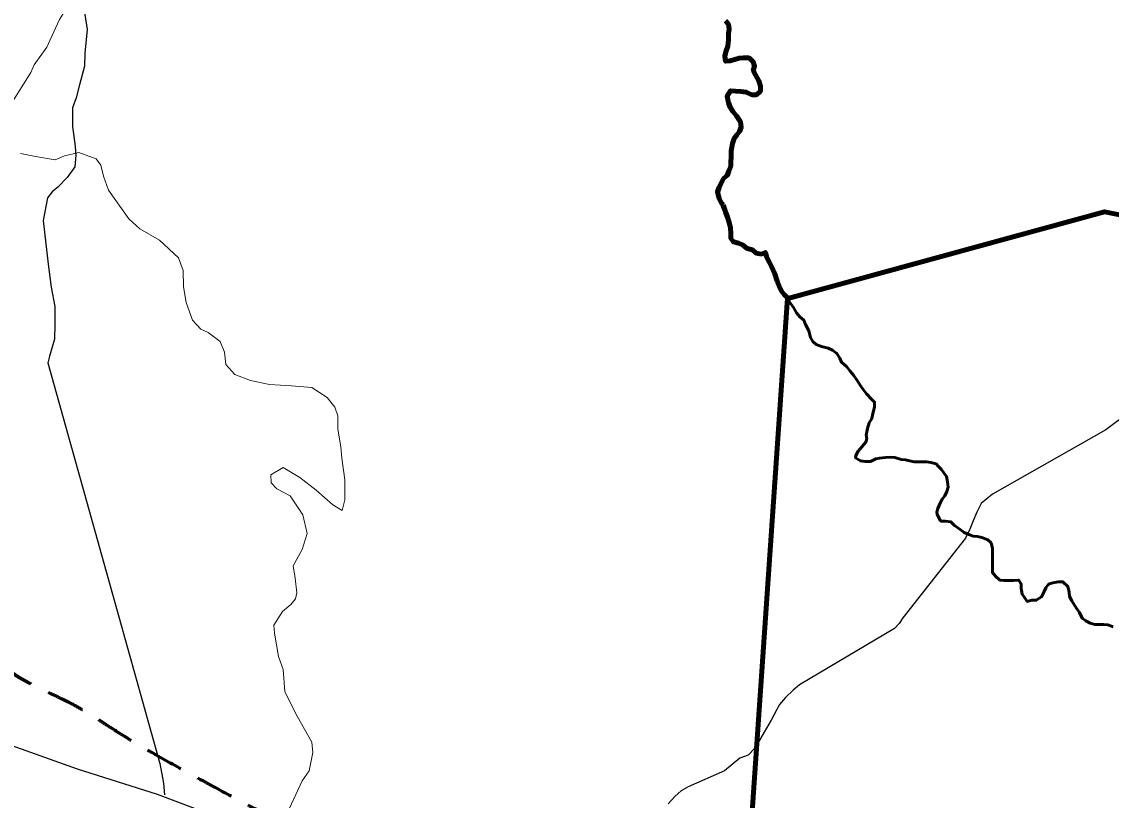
# Model space of a CAD drawing. Extents: x 553962 to 842807, y 8883888 to 9032388.
# Drawn here: x 753949 to 766763, y 8923744 to 8932900 of the extents above; entities that cross this region are included whole.
import ezdxf

# ---------------------------------------------------------------- set-up
doc = ezdxf.new("R2010")
doc.units = 0
doc.header["$LTSCALE"] = 150
doc.linetypes.add('MEDIUM_DASHED', pattern=[4.5, 3, -1.5])
for name, color, linetype, lineweight in [('10', 7, 'MEDIUM_DASHED', 60), ('12', 7, 'Continuous', 25), ('14', 7, 'Continuous', 13), ('24', 7, 'Continuous', 25), ('9', 7, 'Continuous', 90)]:
    doc.layers.add(name, color=color, linetype=linetype, lineweight=lineweight)

msp = doc.modelspace()

# ---------------------------------------------------------------- linework, layer by layer
at = {"layer": '10'}
msp.add_open_spline([(763310.7, 8918831.3), (762992, 8918914.5), (762870.3, 8919444.4), (762584.8, 8919651.9), (762191.5, 8919937.8), (761668.8, 8920107.2), (761308, 8920456.3), (760944, 8920808.5), (760623.9, 8921203.8), (760267.7, 8921568.1), (760048.5, 8921792.4), (759828.5, 8922011), (759582.1, 8922206.9), (759394.6, 8922355.9), (759076, 8922159.4), (758872.8, 8922277.8), (758415.9, 8922544.2), (758026, 8922940), (757556.7, 8923192.8), (757095.4, 8923441.4), (756624.1, 8923675.7), (756161.8, 8923926.2), (755720.4, 8924165.3), (755288, 8924409.6), (754861.4, 8924683.2), (754519.5, 8924902.5), (753816.9, 8925203.6), (753646.8, 8925455.3), (753824.3, 8925847.6), (753765.1, 8926054.9), (753774.9, 8926261.4)], degree=3, dxfattribs=at)
at = {"layer": '12'}
for points in [[(754633.5, 8933365.9), (754718.1, 8932810.5)], [(754718.1, 8932810.5), (754691.6, 8932530.3), (754685.9, 8932377.5), (754629.1, 8932158.6), (754587.8, 8932005.8), (754546.6, 8931888.8), (754545.8, 8931669.7), (754575.5, 8931435.3), (754585.3, 8931333.4), (754574.6, 8931195.9), (754482.4, 8931068.7), (754375, 8930956.9), (754308.6, 8930900.9), (754252.3, 8930829.7), (754200.4, 8930564.9), (754259.6, 8930050.3), (754294.3, 8929780.3), (754339.3, 8929550.9), (754338.5, 8929342.1), (754332.8, 8929168.9), (754276, 8928965.2), (754255.3, 8928888.9), (755572.7, 8924174.4), (755617.7, 8923945.1), (755627.4, 8923807.5)], [(766978.9, 8928310.2), (766697.9, 8928101.9), (765365.5, 8927345.3), (765232.7, 8927233.5), (765181.3, 8927131.7), (765140.2, 8927029.9), (765099.1, 8926933.2), (765047.8, 8926826.3), (764310.7, 8925890.3), (764269.7, 8925824.2), (764213.5, 8925763.2), (763095.4, 8925103), (763023.8, 8925036.9), (762931.8, 8924950.5), (762860.2, 8924869.1), (762762.7, 8924685.9), (762573, 8924355.1), (762491.2, 8924273.8), (762394.3, 8924238.3), (762215.4, 8924090.9), (761786.8, 8923903.2), (761705.1, 8923852.4), (761633.6, 8923791.4), (761551.7, 8923699.8)], [(757301, 8923147.3), (755545.9, 8923812.8), (754604.6, 8924110), (753215.6, 8924601.6), (752676.4, 8924806.3), (751709.6, 8925123.9), (751043.2, 8925390), (750860, 8925426), (750676.7, 8925462), (750574.8, 8925472.4), (750269.3, 8925493.3), (750065.5, 8925498.8), (749607, 8925499.7), (749148.6, 8925510.7), (748771.6, 8925511.4), (748145, 8925507.4), (747248.3, 8925478.5), (746764.4, 8925494.7), (746336.4, 8925475.1), (746040.9, 8925475.7), (745816.8, 8925481.2), (745567.3, 8925527.5), (745369.8, 8925577.3)]]:
    msp.add_lwpolyline(points, dxfattribs=at)
at = {"layer": '14'}
for points in [[(753777.2, 8931859.6), (754053.9, 8932302.3), (754095, 8932393.9), (754243.5, 8932602.5), (754346.2, 8932826.4), (754392.5, 8932928.2), (754489.8, 8933086), (754521.2, 8933299.9), (754481.1, 8933468.1), (754379.5, 8933549.8), (754257.6, 8933646.8), (754033.9, 8933789.8), (753871.2, 8933866.5)], [(757107.5, 8927324.8), (756949.9, 8927406.6), (756883.9, 8927478.1), (756879.2, 8927569.8), (757022.1, 8927656.1), (757220.4, 8927538.6), (757413.4, 8927390.5), (757606.4, 8927216.9), (757718.2, 8927150.5), (757749.2, 8927277.8), (757750.1, 8927512.1), (757715.4, 8927766.9), (757700.6, 8927899.4), (757665.7, 8928108.3), (757666.3, 8928266.2), (757631, 8928368.2), (757539.7, 8928480.4), (757361.8, 8928597.9), (757122.5, 8928618.7), (756862.7, 8928634.5), (756638.7, 8928680.7), (756455.6, 8928752.4), (756349.1, 8928869.7), (756334.3, 8929012.4), (756283.8, 8929139.8), (756141.6, 8929247.1), (756055.1, 8929282.9), (755958.7, 8929390.1), (755883.1, 8929599.1), (755853.2, 8929782.5), (755848.8, 8929976.1), (755793.3, 8930123.9), (755569.9, 8930333.2), (755336.1, 8930466.1), (755209.1, 8930583.5), (754970.9, 8930920.1), (754910.4, 8931083.2), (754880.3, 8931215.7), (754824.6, 8931287.2), (754621.1, 8931363.9), (754452.8, 8931323.5), (754340.6, 8931277.8), (754111.4, 8931313.9), (753933.3, 8931349.9)], [(757099.1, 8923652), (757248, 8923972.7), (757330, 8924089.7), (757371.5, 8924303.6), (757361.8, 8924425.8), (757189.7, 8924731.8), (757098.6, 8924910.2), (757043, 8925022.4), (757023.6, 8925282.2), (756968.1, 8925435.2), (756923.3, 8925710.3), (756913.4, 8925802.1), (757015.9, 8925964.9), (757113, 8926046.2), (757169.3, 8926112.3), (757184.8, 8926183.6), (757165.1, 8926356.8), (757140.1, 8926499.5), (757247.8, 8926692.9), (757304.6, 8926881.3), (757254.4, 8927100.4), (757107.5, 8927324.8)]]:
    msp.add_lwpolyline(points, dxfattribs=at)
at = {"layer": '24', "lineweight": 53}
for points in [[(762225.9, 8932910.2), (762261.2, 8932874.3), (762271, 8932813.1), (762260.5, 8932762.3), (762260, 8932690.9), (762254.4, 8932614.6), (762228.5, 8932548.5), (762218, 8932497.7), (762227.7, 8932436.5), (762278.6, 8932441.2), (762334.7, 8932456.2), (762385.6, 8932471.1), (762436.5, 8932475.9), (762502.6, 8932475.5), (762553.2, 8932429.3), (762568.1, 8932378.2), (762552.5, 8932327.4), (762577.6, 8932276.3), (762617.8, 8932204.7), (762637.7, 8932143.5), (762637.3, 8932082.4), (762591.2, 8932041.9), (762535.3, 8932042.3), (762469.4, 8932073.3), (762408.4, 8932078.7), (762342.3, 8932084.3), (762286.4, 8932089.7), (762245.2, 8932023.8), (762260, 8931947.2), (762280, 8931896.2), (762315.2, 8931839.9), (762355.5, 8931793.8), (762400.8, 8931722.2), (762410.6, 8931661), (762389.9, 8931610.2), (762359.1, 8931569.7), (762328.3, 8931529.1), (762307.5, 8931468.1), (762291.7, 8931381.6), (762291.2, 8931310.3), (762290.8, 8931254.3), (762290.5, 8931203.3), (762264.6, 8931142.4), (762243.9, 8931091.6), (762203, 8931056.2), (762172, 8930995.3), (762151.4, 8930949.6), (762130.7, 8930898.8), (762150.5, 8930822.2), (762180.6, 8930766), (762195.5, 8930709.9)], [(762195.5, 8930709.9), (762230.7, 8930653.6), (762250.7, 8930602.5), (762270.6, 8930541.3), (762285.4, 8930475), (762290.1, 8930408.7), (762289.7, 8930352.7), (762319.9, 8930311.7), (762380.8, 8930296.1), (762426.5, 8930275.4), (762482.1, 8930234.3), (762543.1, 8930218.6), (762588.6, 8930177.6), (762649.5, 8930167), (762695.4, 8930187.1), (762710.3, 8930136), (762745.5, 8930069.6), (762765.5, 8930023.6), (762805.6, 8929936.8), (762835.5, 8929850), (762855.5, 8929788.7), (762885.6, 8929732.5), (762915.8, 8929691.6), (762951.2, 8929655.7), (762976.3, 8929609.7), (763026.7, 8929538), (763061.8, 8929476.7), (763102.2, 8929430.6), (763147.7, 8929389.5), (763167.7, 8929338.5), (763207.9, 8929266.9), (763227.7, 8929185.3), (763252.8, 8929139.3), (763293.2, 8929103.3), (763354.1, 8929082.6), (763435.4, 8929061.7), (763486.1, 8929035.9)], [(763486.1, 8929035.9), (763536.7, 8928999.9), (763571.9, 8928943.7), (763591.9, 8928897.7), (763647.5, 8928846.4), (763692.9, 8928790.1), (763733.3, 8928743.9), (763773.5, 8928682.6), (763823.8, 8928600.8), (763884.3, 8928523.9), (763945, 8928462.4), (763980.3, 8928426.6), (763979.9, 8928365.4), (763959.1, 8928294.2), (763948.5, 8928233.2), (763917.6, 8928182.4), (763896.8, 8928116.4), (763881.7, 8928039.6), (763887.8, 8927997.1), (763875.7, 8927954.6), (763787.7, 8927848.4), (763757.4, 8927796.8), (763757.1, 8927770.9), (763812.8, 8927734.9), (763868.7, 8927729.4), (763929.7, 8927729), (763996.1, 8927759.2), (764036.4, 8927766.4), (764108.1, 8927773.7), (764169.1, 8927778.4), (764218.3, 8927775.5), (764294.1, 8927751.2), (764342.7, 8927748.2), (764391.2, 8927736), (764445.8, 8927723.9), (764524.6, 8927723.9), (764588.3, 8927723.9), (764639.8, 8927717.8), (764703.5, 8927699.6), (764727.9, 8927673), (764763.2, 8927637.1), (764793.5, 8927596.1), (764823.7, 8927550.1), (764838.5, 8927488.9), (764843.2, 8927427.7), (764827.6, 8927376.9), (764806.6, 8927326.2), (764773.2, 8927283.7), (764749, 8927229), (764721.7, 8927174.4), (764712.6, 8927134.9), (764715.6, 8927107.6), (764746, 8927043.8), (764764.1, 8927025.8), (764815, 8927025.5), (764876, 8927020), (764921.4, 8926973.9), (764987.2, 8926927.6), (765032.8, 8926891.6), (765088.6, 8926870.9), (765139.3, 8926850.2), (765190.1, 8926844.8), (765240.9, 8926834.3), (765311.9, 8926808.3), (765352.4, 8926772.4)], [(765352.4, 8926772.4), (765367.2, 8926706.1), (765366.8, 8926655.2), (765366.3, 8926578.8), (765365.7, 8926487.1), (765365.2, 8926420.9), (765400.5, 8926379.9), (765451.1, 8926333.7), (765501.9, 8926328.3), (765557.8, 8926327.9), (765613.8, 8926327.6), (765674.9, 8926332.3), (765705.1, 8926286.3), (765704.7, 8926235.3), (765714.4, 8926169), (765744.7, 8926128.1), (765774.9, 8926082.1), (765830.9, 8926097), (765881.8, 8926096.7), (765943.1, 8926137), (765974, 8926197.9), (765994.7, 8926243.7), (766025.5, 8926284.2), (766076.5, 8926299.2), (766142.7, 8926314), (766193.5, 8926313.7), (766254.2, 8926257.3), (766269, 8926190.9), (766273.7, 8926140), (766298.8, 8926088.9), (766349.1, 8926007.1), (766389.4, 8925950.8), (766419.5, 8925884.3), (766465, 8925853.5), (766515.7, 8925827.7), (766571.5, 8925812.1), (766622.4, 8925811.7)], [(766622.4, 8925811.7), (766673.3, 8925811.4), (766724.1, 8925806), (766785, 8925785.2)]]:
    msp.add_lwpolyline(points, dxfattribs=at)
at = {"layer": '9'}
for points in [[(762225.9, 8932910.2), (762261.2, 8932874.3), (762271, 8932813.1), (762260.5, 8932762.3), (762260, 8932690.9), (762254.4, 8932614.6), (762228.5, 8932548.5), (762218, 8932497.7), (762227.7, 8932436.5), (762278.6, 8932441.2), (762334.7, 8932456.2), (762385.6, 8932471.1), (762436.5, 8932475.9), (762502.6, 8932475.5), (762553.2, 8932429.3), (762568.1, 8932378.2), (762552.5, 8932327.4), (762577.6, 8932276.3), (762617.8, 8932204.7), (762637.7, 8932143.5), (762637.3, 8932082.4), (762591.2, 8932041.9), (762535.3, 8932042.3), (762469.4, 8932073.3), (762408.4, 8932078.7), (762342.3, 8932084.3), (762286.4, 8932089.7), (762245.2, 8932023.8), (762260, 8931947.2), (762280, 8931896.2), (762315.2, 8931839.9), (762355.5, 8931793.8), (762400.8, 8931722.2), (762410.6, 8931661), (762389.9, 8931610.2), (762359.1, 8931569.7), (762328.3, 8931529.1), (762307.5, 8931468.1), (762291.7, 8931381.6), (762291.2, 8931310.3), (762290.8, 8931254.3), (762290.5, 8931203.3), (762264.6, 8931142.4), (762243.9, 8931091.6), (762203, 8931056.2), (762172, 8930995.3), (762151.4, 8930949.6), (762130.7, 8930898.8), (762150.5, 8930822.2), (762180.6, 8930766), (762199.6, 8930746.6)], [(762199.6, 8930746.6), (762180.6, 8930766), (762150.5, 8930822.2), (762130.7, 8930898.8), (762151.4, 8930949.6), (762172, 8930995.3), (762203, 8931056.2), (762243.9, 8931091.6), (762264.6, 8931142.4), (762290.5, 8931203.3), (762290.8, 8931254.3), (762291.2, 8931310.3), (762291.7, 8931381.6), (762307.5, 8931468.1), (762328.3, 8931529.1), (762359.1, 8931569.7), (762389.9, 8931610.2), (762410.6, 8931661), (762400.8, 8931722.2), (762355.5, 8931793.8), (762315.2, 8931839.9), (762280, 8931896.2), (762260, 8931947.2), (762245.2, 8932023.8), (762286.4, 8932089.7), (762342.3, 8932084.3), (762408.4, 8932078.7), (762469.4, 8932073.3), (762535.3, 8932042.3), (762591.2, 8932041.9), (762637.3, 8932082.4), (762637.7, 8932143.5), (762617.8, 8932204.7), (762577.6, 8932276.3), (762552.5, 8932327.4), (762568.1, 8932378.2), (762553.2, 8932429.3), (762502.6, 8932475.5), (762436.5, 8932475.9), (762385.6, 8932471.1), (762334.7, 8932456.2), (762278.6, 8932441.2), (762227.7, 8932436.5), (762218, 8932497.7), (762228.5, 8932548.5), (762254.4, 8932614.6), (762260, 8932690.9), (762260.5, 8932762.3), (762271, 8932813.1), (762261.2, 8932874.3), (762225.9, 8932910.2)], [(785228, 8932570.7), (773847.7, 8928582.9), (772905.7, 8929437.8), (766683.7, 8930666.8), (762959.3, 8929647.4)], [(762199.6, 8930746.6), (762230.7, 8930653.6), (762250.7, 8930602.5), (762270.6, 8930541.3), (762285.4, 8930475), (762290.1, 8930408.7), (762289.7, 8930352.7), (762319.9, 8930311.7), (762380.8, 8930296.1), (762426.5, 8930275.4), (762482.1, 8930234.3), (762543.1, 8930218.6), (762588.6, 8930177.6), (762649.5, 8930167), (762695.4, 8930187.1), (762710.3, 8930136), (762745.5, 8930069.6), (762765.5, 8930023.6), (762805.6, 8929936.8), (762835.5, 8929850), (762855.5, 8929788.7), (762885.6, 8929732.5), (762915.8, 8929691.6), (762951.2, 8929655.7), (762956.2, 8929646.6)], [(762956.2, 8929646.6), (762951.2, 8929655.7), (762915.8, 8929691.6), (762885.6, 8929732.5), (762855.5, 8929788.7), (762835.5, 8929850), (762805.6, 8929936.8), (762765.5, 8930023.6), (762745.5, 8930069.6), (762710.3, 8930136), (762695.4, 8930187.1), (762649.5, 8930167), (762588.6, 8930177.6), (762543.1, 8930218.6), (762482.1, 8930234.3), (762426.5, 8930275.4), (762380.8, 8930296.1), (762319.9, 8930311.7), (762289.7, 8930352.7), (762290.1, 8930408.7), (762285.4, 8930475), (762270.6, 8930541.3), (762250.7, 8930602.5), (762230.7, 8930653.6), (762199.6, 8930746.6)], [(763473, 8914499.7), (765229.8, 8918639.8), (764179.5, 8921366.3), (762373.1, 8922621), (762522.6, 8923380.9), (762953.7, 8929651.1), (762956.2, 8929646.6)]]:
    msp.add_lwpolyline(points, dxfattribs=at)

doc.saveas('drawing.dxf')
